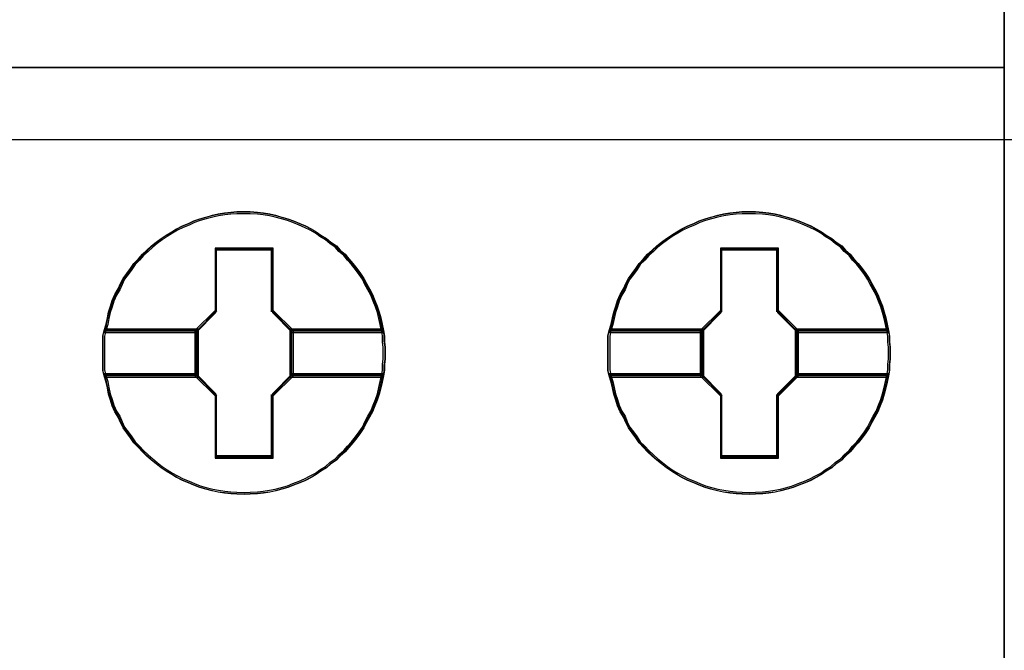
# Model space of a CAD drawing. Header units: millimetres. Extents: x -1290 to 1795, y -4192 to -1311.
# Tile 364 of 656: x 1438.02 to 1441.54, y -3691.23 to -3688.97. Entities that reach past the tile are written whole.
import ezdxf

# ---------------------------------------------------------------- set-up
doc = ezdxf.new("R2010")
doc.units = ezdxf.units.MM
doc.layers.add('45', color=7, linetype='Continuous')
doc.layers.add('Aparatura', color=7, linetype='Continuous', lineweight=13)

# ---------------------------------------------------------------- blocks, each defined once
blk = doc.blocks.new('*U211')
at = {"layer": '45', "color": 7}
for points in [[(405.515169, -233.593193), (423.516538, -233.593193), (423.516538, -233.593193), (423.516538, -316.554934), (423.516538, -316.554934), (405.515169, -316.554934), (405.515169, -316.554934), (405.515169, -233.593193), (405.515169, -233.593193)], [(405.520541, -233.598579), (423.511166, -233.598579), (423.511166, -316.549548), (405.520541, -316.549548), (405.520541, -233.598579)], [(405.515169, -297.55465), (423.516538, -297.55465), (405.515169, -297.55465)], [(412.432436, -302.671159), (412.432436, -302.777633), (412.420616, -302.878192), (412.420616, -302.978751), (412.402885, -303.07931), (412.379244, -303.191699), (412.355604, -303.298174), (412.326053, -303.410563), (412.290592, -303.517037), (412.24922, -303.617596), (412.207849, -303.72407), (412.154658, -303.818714), (412.101466, -303.919273), (412.054184, -304.013917), (411.995083, -304.102646), (411.930071, -304.191374), (411.859149, -304.280103), (411.782316, -304.362916), (411.717304, -304.439814), (411.628652, -304.516712), (411.56364, -304.59361), (411.463166, -304.658678), (411.386334, -304.72966), (411.285861, -304.788813), (411.203119, -304.847965), (411.108556, -304.901202), (411.008083, -304.954439), (410.907609, -304.995846), (410.795316, -305.037253), (410.694843, -305.078659), (410.58846, -305.108236), (410.476166, -305.137812), (410.369783, -305.161473), (410.25749, -305.179218), (410.151106, -305.191049), (410.021082, -305.196964), (409.914699, -305.202879), (409.778765, -305.196964), (409.672382, -305.191049), (409.560088, -305.179218), (409.447795, -305.161473), (409.341412, -305.137812), (409.223208, -305.108236), (409.116825, -305.078659), (409.010442, -305.037253), (408.915879, -304.995846), (408.809495, -304.954439), (408.703112, -304.901202), (408.614459, -304.847965), (408.513986, -304.788813), (408.425334, -304.72966), (408.336681, -304.658678), (408.253938, -304.59361), (408.171196, -304.516712), (408.088453, -304.439814), (408.017531, -304.362916), (407.934789, -304.280103), (407.875687, -304.191374), (407.810675, -304.102646), (407.745663, -304.013917), (407.698381, -303.919273), (407.65701, -303.818714), (407.597908, -303.72407), (407.550627, -303.617596), (407.521076, -303.517037), (407.485615, -303.410563), (407.461974, -303.298174), (407.438334, -303.191699), (407.402872, -303.07931), (407.379232, -302.978751), (407.379232, -302.878192), (407.379232, -302.777633), (407.379232, -302.671159), (407.379232, -302.5706), (407.379232, -302.470041), (407.379232, -302.369482), (407.402872, -302.268923), (407.438334, -302.156533), (407.461974, -302.044144), (407.485615, -301.937669), (407.521076, -301.831195), (407.550627, -301.730636), (407.597908, -301.624162), (407.65701, -301.523603), (407.698381, -301.428959), (407.745663, -301.334315), (407.810675, -301.245587), (407.875687, -301.156858), (407.934789, -301.06813), (408.017531, -300.985317), (408.088453, -300.902503), (408.171196, -300.83152), (408.253938, -300.754622), (408.336681, -300.68364), (408.425334, -300.618572), (408.513986, -300.55942), (408.614459, -300.500267), (408.703112, -300.44703), (408.809495, -300.393793), (408.915879, -300.352386), (409.010442, -300.305065), (409.116825, -300.269573), (409.223208, -300.239997), (409.341412, -300.210421), (409.447795, -300.18676), (409.560088, -300.169014), (409.672382, -300.157184), (409.778765, -300.145353), (409.914699, -300.145353), (410.021082, -300.145353), (410.151106, -300.157184), (410.25749, -300.169014), (410.369783, -300.18676), (410.476166, -300.210421), (410.58846, -300.239997), (410.694843, -300.269573), (410.795316, -300.305065), (410.907609, -300.352386), (411.008083, -300.393793), (411.108556, -300.44703), (411.203119, -300.500267), (411.285861, -300.55942), (411.386334, -300.618572), (411.463166, -300.68364), (411.56364, -300.754622), (411.628652, -300.83152), (411.717304, -300.902503), (411.782316, -300.985317), (411.859149, -301.06813), (411.930071, -301.156858), (411.995083, -301.245587), (412.054184, -301.334315), (412.101466, -301.428959), (412.154658, -301.523603), (412.207849, -301.624162), (412.24922, -301.730636), (412.290592, -301.831195), (412.326053, -301.937669), (412.355604, -302.044144), (412.379244, -302.156533), (412.402885, -302.268923), (412.420616, -302.369482), (412.420616, -302.470041), (412.432436, -302.5706), (412.432436, -302.671159)], [(409.914072, -300.145353), (409.778152, -300.145353), (409.67178, -300.157396), (409.559498, -300.169438), (409.447217, -300.187502), (409.340845, -300.211586), (409.222654, -300.241692), (409.116282, -300.271798), (409.00991, -300.307926), (408.915357, -300.356095), (408.808985, -300.398244), (408.702613, -300.452435), (408.613969, -300.506625), (408.513507, -300.566837), (408.424863, -300.627049), (408.33622, -300.693283), (408.253486, -300.765537), (408.170753, -300.843813), (408.088019, -300.916067), (408.017104, -301.000364), (407.93437, -301.084661), (407.875275, -301.174979), (407.81027, -301.265297), (407.745264, -301.355615), (407.697988, -301.451954), (407.656621, -301.548294), (407.597526, -301.650654), (407.550249, -301.759036), (407.520701, -301.861396), (407.485244, -301.969778), (407.461606, -302.07816), (407.437967, -302.192562), (407.40251, -302.306965), (409.051276, -302.306965), (409.40585, -301.945693), (409.40585, -300.813707), (410.416384, -300.813707), (410.416384, -301.945693), (410.770957, -302.306965), (412.401995, -302.306965), (412.378357, -302.192562), (412.354719, -302.07816), (412.325171, -301.969778), (412.289713, -301.861396), (412.248347, -301.759036), (412.20698, -301.650654), (412.153794, -301.548294), (412.100608, -301.451954), (412.053331, -301.355615), (411.994236, -301.265297), (411.929231, -301.174979), (411.858316, -301.084661), (411.781492, -301.000364), (411.716486, -300.916067), (411.627843, -300.843813), (411.562838, -300.765537), (411.462376, -300.693283), (411.385551, -300.627049), (411.285089, -300.566837), (411.202355, -300.506625), (411.107802, -300.452435), (411.00734, -300.398244), (410.906877, -300.356095), (410.794596, -300.307926), (410.694133, -300.271798), (410.587761, -300.241692), (410.47548, -300.211586), (410.369108, -300.187502), (410.256826, -300.169438), (410.150454, -300.157396), (410.020444, -300.145353), (409.914072, -300.145353)], [(407.40251, -302.306965), (409.051276, -302.306965), (409.40585, -301.945693), (409.40585, -300.813707), (410.416384, -300.813707), (410.416384, -301.945693), (410.770957, -302.306965), (412.401995, -302.306965), (412.378357, -302.192562), (412.354719, -302.07816), (412.325171, -301.969778), (412.289713, -301.861396), (412.248347, -301.759036), (412.20698, -301.650654), (412.153794, -301.548294), (412.100608, -301.451954), (412.053331, -301.355615), (411.994236, -301.265297), (411.929231, -301.174979), (411.858316, -301.084661), (411.781492, -301.000364), (411.716486, -300.916067), (411.627843, -300.843813), (411.562838, -300.765537), (411.462376, -300.693283), (411.385551, -300.627049), (411.285089, -300.566837), (411.202355, -300.506625), (411.107802, -300.452435), (411.00734, -300.398244), (410.906877, -300.356095), (410.794596, -300.307926), (410.694133, -300.271798), (410.587761, -300.241692), (410.47548, -300.211586), (410.369108, -300.187502), (410.256826, -300.169438), (410.150454, -300.157396), (410.020444, -300.145353), (409.914072, -300.145353), (409.778152, -300.145353), (409.67178, -300.157396), (409.559498, -300.169438), (409.447217, -300.187502), (409.340845, -300.211586), (409.222654, -300.241692), (409.116282, -300.271798), (409.00991, -300.307926), (408.915357, -300.356095), (408.808985, -300.398244), (408.702613, -300.452435), (408.613969, -300.506625), (408.513507, -300.566837), (408.424863, -300.627049), (408.33622, -300.693283), (408.253486, -300.765537), (408.170753, -300.843813), (408.088019, -300.916067), (408.017104, -301.000364), (407.93437, -301.084661), (407.875275, -301.174979), (407.81027, -301.265297), (407.745264, -301.355615), (407.697988, -301.451954), (407.656621, -301.548294), (407.597526, -301.650654), (407.550249, -301.759036), (407.520701, -301.861396), (407.485244, -301.969778), (407.461606, -302.07816), (407.437967, -302.192562), (407.40251, -302.306965)], [(421.476991, -302.671159), (421.476991, -302.777633), (421.465171, -302.878192), (421.465171, -302.978751), (421.44744, -303.07931), (421.4238, -303.191699), (421.400159, -303.298174), (421.370608, -303.410563), (421.335147, -303.517037), (421.293776, -303.617596), (421.252404, -303.72407), (421.199213, -303.818714), (421.146021, -303.919273), (421.09874, -304.013917), (421.039638, -304.102646), (420.974626, -304.191374), (420.903704, -304.280103), (420.826871, -304.362916), (420.761859, -304.439814), (420.673207, -304.516712), (420.608195, -304.59361), (420.507722, -304.658678), (420.430889, -304.72966), (420.330416, -304.788813), (420.247674, -304.847965), (420.153111, -304.901202), (420.052638, -304.954439), (419.952165, -304.995846), (419.839871, -305.037253), (419.739398, -305.078659), (419.633015, -305.108236), (419.520722, -305.137812), (419.414338, -305.161473), (419.302045, -305.179218), (419.195662, -305.191049), (419.065638, -305.196964), (418.959254, -305.202879), (418.82332, -305.196964), (418.716937, -305.191049), (418.604644, -305.179218), (418.49235, -305.161473), (418.385967, -305.137812), (418.267763, -305.108236), (418.16138, -305.078659), (418.054997, -305.037253), (417.960434, -304.995846), (417.854051, -304.954439), (417.747667, -304.901202), (417.659015, -304.847965), (417.558542, -304.788813), (417.469889, -304.72966), (417.381236, -304.658678), (417.298494, -304.59361), (417.215751, -304.516712), (417.133009, -304.439814), (417.062086, -304.362916), (416.979344, -304.280103), (416.920242, -304.191374), (416.85523, -304.102646), (416.790218, -304.013917), (416.742937, -303.919273), (416.701565, -303.818714), (416.642464, -303.72407), (416.595182, -303.617596), (416.565631, -303.517037), (416.53017, -303.410563), (416.50653, -303.298174), (416.482889, -303.191699), (416.447428, -303.07931), (416.423787, -302.978751), (416.423787, -302.878192), (416.423787, -302.777633), (416.423787, -302.671159), (416.423787, -302.5706), (416.423787, -302.470041), (416.423787, -302.369482), (416.447428, -302.268923), (416.482889, -302.156533), (416.50653, -302.044144), (416.53017, -301.937669), (416.565631, -301.831195), (416.595182, -301.730636), (416.642464, -301.624162), (416.701565, -301.523603), (416.742937, -301.428959), (416.790218, -301.334315), (416.85523, -301.245587), (416.920242, -301.156858), (416.979344, -301.06813), (417.062086, -300.985317), (417.133009, -300.902503), (417.215751, -300.83152), (417.298494, -300.754622), (417.381236, -300.68364), (417.469889, -300.618572), (417.558542, -300.55942), (417.659015, -300.500267), (417.747667, -300.44703), (417.854051, -300.393793), (417.960434, -300.352386), (418.054997, -300.305065), (418.16138, -300.269573), (418.267763, -300.239997), (418.385967, -300.210421), (418.49235, -300.18676), (418.604644, -300.169014), (418.716937, -300.157184), (418.82332, -300.145353), (418.959254, -300.145353), (419.065638, -300.145353), (419.195662, -300.157184), (419.302045, -300.169014), (419.414338, -300.18676), (419.520722, -300.210421), (419.633015, -300.239997), (419.739398, -300.269573), (419.839871, -300.305065), (419.952165, -300.352386), (420.052638, -300.393793), (420.153111, -300.44703), (420.247674, -300.500267), (420.330416, -300.55942), (420.430889, -300.618572), (420.507722, -300.68364), (420.608195, -300.754622), (420.673207, -300.83152), (420.761859, -300.902503), (420.826871, -300.985317), (420.903704, -301.06813), (420.974626, -301.156858), (421.039638, -301.245587), (421.09874, -301.334315), (421.146021, -301.428959), (421.199213, -301.523603), (421.252404, -301.624162), (421.293776, -301.730636), (421.335147, -301.831195), (421.370608, -301.937669), (421.400159, -302.044144), (421.4238, -302.156533), (421.44744, -302.268923), (421.465171, -302.369482), (421.465171, -302.470041), (421.476991, -302.5706), (421.476991, -302.671159)], [(418.958627, -300.145353), (418.822707, -300.145353), (418.716335, -300.157396), (418.604054, -300.169438), (418.491772, -300.187502), (418.3854, -300.211586), (418.267209, -300.241692), (418.160837, -300.271798), (418.054465, -300.307926), (417.959912, -300.356095), (417.85354, -300.398244), (417.747168, -300.452435), (417.658525, -300.506625), (417.558062, -300.566837), (417.469419, -300.627049), (417.380775, -300.693283), (417.298042, -300.765537), (417.215308, -300.843813), (417.132574, -300.916067), (417.061659, -301.000364), (416.978926, -301.084661), (416.91983, -301.174979), (416.854825, -301.265297), (416.78982, -301.355615), (416.742543, -301.451954), (416.701176, -301.548294), (416.642081, -301.650654), (416.594804, -301.759036), (416.565257, -301.861396), (416.529799, -301.969778), (416.506161, -302.07816), (416.482523, -302.192562), (416.447065, -302.306965), (418.095832, -302.306965), (418.450405, -301.945693), (418.450405, -300.813707), (419.460939, -300.813707), (419.460939, -301.945693), (419.815513, -302.306965), (421.44655, -302.306965), (421.422912, -302.192562), (421.399274, -302.07816), (421.369726, -301.969778), (421.334269, -301.861396), (421.292902, -301.759036), (421.251535, -301.650654), (421.198349, -301.548294), (421.145163, -301.451954), (421.097886, -301.355615), (421.038791, -301.265297), (420.973786, -301.174979), (420.902871, -301.084661), (420.826047, -301.000364), (420.761042, -300.916067), (420.672398, -300.843813), (420.607393, -300.765537), (420.506931, -300.693283), (420.430107, -300.627049), (420.329644, -300.566837), (420.24691, -300.506625), (420.152357, -300.452435), (420.051895, -300.398244), (419.951432, -300.356095), (419.839151, -300.307926), (419.738688, -300.271798), (419.632316, -300.241692), (419.520035, -300.211586), (419.413663, -300.187502), (419.301381, -300.169438), (419.195009, -300.157396), (419.064999, -300.145353), (418.958627, -300.145353)], [(416.447065, -302.306965), (418.095832, -302.306965), (418.450405, -301.945693), (418.450405, -300.813707), (419.460939, -300.813707), (419.460939, -301.945693), (419.815513, -302.306965), (421.44655, -302.306965), (421.422912, -302.192562), (421.399274, -302.07816), (421.369726, -301.969778), (421.334269, -301.861396), (421.292902, -301.759036), (421.251535, -301.650654), (421.198349, -301.548294), (421.145163, -301.451954), (421.097886, -301.355615), (421.038791, -301.265297), (420.973786, -301.174979), (420.902871, -301.084661), (420.826047, -301.000364), (420.761042, -300.916067), (420.672398, -300.843813), (420.607393, -300.765537), (420.506931, -300.693283), (420.430107, -300.627049), (420.329644, -300.566837), (420.24691, -300.506625), (420.152357, -300.452435), (420.051895, -300.398244), (419.951432, -300.356095), (419.839151, -300.307926), (419.738688, -300.271798), (419.632316, -300.241692), (419.520035, -300.211586), (419.413663, -300.187502), (419.301381, -300.169438), (419.195009, -300.157396), (419.064999, -300.145353), (418.958627, -300.145353), (418.822707, -300.145353), (418.716335, -300.157396), (418.604054, -300.169438), (418.491772, -300.187502), (418.3854, -300.211586), (418.267209, -300.241692), (418.160837, -300.271798), (418.054465, -300.307926), (417.959912, -300.356095), (417.85354, -300.398244), (417.747168, -300.452435), (417.658525, -300.506625), (417.558062, -300.566837), (417.469419, -300.627049), (417.380775, -300.693283), (417.298042, -300.765537), (417.215308, -300.843813), (417.132574, -300.916067), (417.061659, -301.000364), (416.978926, -301.084661), (416.91983, -301.174979), (416.854825, -301.265297), (416.78982, -301.355615), (416.742543, -301.451954), (416.701176, -301.548294), (416.642081, -301.650654), (416.594804, -301.759036), (416.565257, -301.861396), (416.529799, -301.969778), (416.506161, -302.07816), (416.482523, -302.192562), (416.447065, -302.306965)], [(409.913928, -300.175874), (409.779663, -300.175874), (409.674587, -300.187567), (409.563672, -300.199259), (409.452758, -300.216797), (409.347681, -300.240182), (409.23093, -300.269413), (409.125853, -300.298644), (409.020776, -300.333721), (408.927375, -300.38049), (408.822298, -300.421413), (408.717221, -300.474029), (408.629658, -300.526644), (408.530418, -300.585106), (408.442855, -300.643568), (408.355291, -300.707876), (408.273564, -300.77803), (408.191838, -300.85403), (408.110112, -300.924184), (408.040061, -301.00603), (407.958334, -301.087877), (407.899959, -301.175569), (407.835745, -301.263262), (407.771531, -301.350954), (407.724831, -301.444493), (407.683968, -301.538032), (407.625592, -301.637416), (407.578891, -301.742647), (407.549703, -301.842032), (407.514677, -301.947263), (407.491327, -302.052494), (407.467977, -302.163572), (407.432951, -302.274649), (409.061639, -302.274649), (409.411895, -301.923879), (409.411895, -300.824799), (410.410123, -300.824799), (410.410123, -301.923879), (410.760379, -302.274649), (412.371554, -302.274649), (412.348204, -302.163572), (412.324853, -302.052494), (412.295665, -301.947263), (412.26064, -301.842032), (412.219777, -301.742647), (412.178914, -301.637416), (412.126375, -301.538032), (412.073837, -301.444493), (412.027136, -301.350954), (411.96876, -301.263262), (411.904547, -301.175569), (411.834496, -301.087877), (411.758607, -301.00603), (411.694393, -300.924184), (411.60683, -300.85403), (411.542616, -300.77803), (411.443377, -300.707876), (411.367488, -300.643568), (411.268249, -300.585106), (411.186523, -300.526644), (411.093121, -300.474029), (410.993882, -300.421413), (410.894643, -300.38049), (410.783729, -300.333721), (410.68449, -300.298644), (410.579413, -300.269413), (410.468499, -300.240182), (410.363422, -300.216797), (410.252508, -300.199259), (410.147431, -300.187567), (410.019004, -300.175874), (409.913928, -300.175874)], [(407.432951, -302.274649), (409.061639, -302.274649), (409.411895, -301.923879), (409.411895, -300.824799), (410.410123, -300.824799), (410.410123, -301.923879), (410.760379, -302.274649), (412.371554, -302.274649), (412.348204, -302.163572), (412.324853, -302.052494), (412.295665, -301.947263), (412.26064, -301.842032), (412.219777, -301.742647), (412.178914, -301.637416), (412.126375, -301.538032), (412.073837, -301.444493), (412.027136, -301.350954), (411.96876, -301.263262), (411.904547, -301.175569), (411.834496, -301.087877), (411.758607, -301.00603), (411.694393, -300.924184), (411.60683, -300.85403), (411.542616, -300.77803), (411.443377, -300.707876), (411.367488, -300.643568), (411.268249, -300.585106), (411.186523, -300.526644), (411.093121, -300.474029), (410.993882, -300.421413), (410.894643, -300.38049), (410.783729, -300.333721), (410.68449, -300.298644), (410.579413, -300.269413), (410.468499, -300.240182), (410.363422, -300.216797), (410.252508, -300.199259), (410.147431, -300.187567), (410.019004, -300.175874), (409.913928, -300.175874), (409.779663, -300.175874), (409.674587, -300.187567), (409.563672, -300.199259), (409.452758, -300.216797), (409.347681, -300.240182), (409.23093, -300.269413), (409.125853, -300.298644), (409.020776, -300.333721), (408.927375, -300.38049), (408.822298, -300.421413), (408.717221, -300.474029), (408.629658, -300.526644), (408.530418, -300.585106), (408.442855, -300.643568), (408.355291, -300.707876), (408.273564, -300.77803), (408.191838, -300.85403), (408.110112, -300.924184), (408.040061, -301.00603), (407.958334, -301.087877), (407.899959, -301.175569), (407.835745, -301.263262), (407.771531, -301.350954), (407.724831, -301.444493), (407.683968, -301.538032), (407.625592, -301.637416), (407.578891, -301.742647), (407.549703, -301.842032), (407.514677, -301.947263), (407.491327, -302.052494), (407.467977, -302.163572), (407.432951, -302.274649)], [(418.958483, -300.175874), (418.824218, -300.175874), (418.719142, -300.187567), (418.608228, -300.199259), (418.497313, -300.216797), (418.392237, -300.240182), (418.275485, -300.269413), (418.170408, -300.298644), (418.065331, -300.333721), (417.97193, -300.38049), (417.866853, -300.421413), (417.761777, -300.474029), (417.674213, -300.526644), (417.574974, -300.585106), (417.48741, -300.643568), (417.399846, -300.707876), (417.31812, -300.77803), (417.236393, -300.85403), (417.154667, -300.924184), (417.084616, -301.00603), (417.00289, -301.087877), (416.944514, -301.175569), (416.8803, -301.263262), (416.816087, -301.350954), (416.769386, -301.444493), (416.728523, -301.538032), (416.670147, -301.637416), (416.623446, -301.742647), (416.594258, -301.842032), (416.559233, -301.947263), (416.535882, -302.052494), (416.512532, -302.163572), (416.477506, -302.274649), (418.106195, -302.274649), (418.45645, -301.923879), (418.45645, -300.824799), (419.454678, -300.824799), (419.454678, -301.923879), (419.804934, -302.274649), (421.416109, -302.274649), (421.392759, -302.163572), (421.369409, -302.052494), (421.340221, -301.947263), (421.305195, -301.842032), (421.264332, -301.742647), (421.223469, -301.637416), (421.17093, -301.538032), (421.118392, -301.444493), (421.071691, -301.350954), (421.013315, -301.263262), (420.949102, -301.175569), (420.879051, -301.087877), (420.803162, -301.00603), (420.738949, -300.924184), (420.651385, -300.85403), (420.587171, -300.77803), (420.487932, -300.707876), (420.412043, -300.643568), (420.312804, -300.585106), (420.231078, -300.526644), (420.137677, -300.474029), (420.038438, -300.421413), (419.939199, -300.38049), (419.828284, -300.333721), (419.729045, -300.298644), (419.623969, -300.269413), (419.513054, -300.240182), (419.407978, -300.216797), (419.297063, -300.199259), (419.191987, -300.187567), (419.06356, -300.175874), (418.958483, -300.175874)], [(416.477506, -302.274649), (418.106195, -302.274649), (418.45645, -301.923879), (418.45645, -300.824799), (419.454678, -300.824799), (419.454678, -301.923879), (419.804934, -302.274649), (421.416109, -302.274649), (421.392759, -302.163572), (421.369409, -302.052494), (421.340221, -301.947263), (421.305195, -301.842032), (421.264332, -301.742647), (421.223469, -301.637416), (421.17093, -301.538032), (421.118392, -301.444493), (421.071691, -301.350954), (421.013315, -301.263262), (420.949102, -301.175569), (420.879051, -301.087877), (420.803162, -301.00603), (420.738949, -300.924184), (420.651385, -300.85403), (420.587171, -300.77803), (420.487932, -300.707876), (420.412043, -300.643568), (420.312804, -300.585106), (420.231078, -300.526644), (420.137677, -300.474029), (420.038438, -300.421413), (419.939199, -300.38049), (419.828284, -300.333721), (419.729045, -300.298644), (419.623969, -300.269413), (419.513054, -300.240182), (419.407978, -300.216797), (419.297063, -300.199259), (419.191987, -300.187567), (419.06356, -300.175874), (418.958483, -300.175874), (418.824218, -300.175874), (418.719142, -300.187567), (418.608228, -300.199259), (418.497313, -300.216797), (418.392237, -300.240182), (418.275485, -300.269413), (418.170408, -300.298644), (418.065331, -300.333721), (417.97193, -300.38049), (417.866853, -300.421413), (417.761777, -300.474029), (417.674213, -300.526644), (417.574974, -300.585106), (417.48741, -300.643568), (417.399846, -300.707876), (417.31812, -300.77803), (417.236393, -300.85403), (417.154667, -300.924184), (417.084616, -301.00603), (417.00289, -301.087877), (416.944514, -301.175569), (416.8803, -301.263262), (416.816087, -301.350954), (416.769386, -301.444493), (416.728523, -301.538032), (416.670147, -301.637416), (416.623446, -301.742647), (416.594258, -301.842032), (416.559233, -301.947263), (416.535882, -302.052494), (416.512532, -302.163572), (416.477506, -302.274649)], [(410.428906, -300.793478), (409.393506, -300.793478), (409.393506, -301.910571), (409.030208, -302.26709), (409.030208, -303.081142), (409.393506, -303.437661), (409.393506, -304.554755), (410.428906, -304.554755), (410.428906, -303.437661), (410.792204, -303.081142), (410.792204, -302.26709), (410.428906, -301.910571), (410.428906, -300.793478)], [(410.411387, -300.825794), (409.412815, -300.825794), (409.412815, -301.924225), (409.062439, -302.274788), (409.062439, -303.07524), (409.412815, -303.425803), (409.412815, -304.524234), (410.411387, -304.524234), (410.411387, -303.425803), (410.761763, -303.07524), (410.761763, -302.274788), (410.411387, -301.924225), (410.411387, -300.825794)], [(409.404453, -300.816817), (410.419749, -300.816817), (409.404453, -300.816817)], [(409.404453, -301.931735), (409.404453, -300.816817), (409.404453, -301.931735)], [(410.401843, -301.931735), (410.401843, -300.816817), (410.401843, -301.931735)], [(419.473461, -300.793478), (418.438061, -300.793478), (418.438061, -301.910571), (418.074763, -302.26709), (418.074763, -303.081142), (418.438061, -303.437661), (418.438061, -304.554755), (419.473461, -304.554755), (419.473461, -303.437661), (419.836759, -303.081142), (419.836759, -302.26709), (419.473461, -301.910571), (419.473461, -300.793478)], [(418.449008, -300.816817), (419.464305, -300.816817), (418.449008, -300.816817)], [(418.449008, -301.931735), (418.449008, -300.816817), (418.449008, -301.931735)], [(419.446398, -301.931735), (419.446398, -300.816817), (419.446398, -301.931735)], [(409.053486, -302.283626), (409.420569, -301.915577), (409.053486, -302.283626)], [(410.768925, -302.283626), (410.401843, -301.915577), (410.768925, -302.283626)], [(418.098041, -302.283626), (418.465124, -301.915577), (418.098041, -302.283626)], [(419.813481, -302.283626), (419.446398, -301.915577), (419.813481, -302.283626)], [(409.094671, -302.242332), (407.403478, -302.242332), (407.379232, -302.34949), (407.379232, -302.456648), (407.379232, -302.563806), (407.379232, -302.670965), (407.379232, -302.784426), (407.379232, -302.891584), (407.379232, -302.998742), (407.403478, -303.1059), (409.094671, -303.1059), (409.094671, -302.242332)], [(409.094671, -303.1059), (409.094671, -302.242332), (407.403478, -302.242332), (407.379232, -302.34949), (407.379232, -302.456648), (407.379232, -302.563806), (407.379232, -302.670965), (407.379232, -302.784426), (407.379232, -302.891584), (407.379232, -302.998742), (407.403478, -303.1059), (409.094671, -303.1059)], [(407.425789, -302.265672), (409.071393, -302.265672), (407.425789, -302.265672)], [(409.053486, -302.265672), (409.053486, -303.08256), (409.053486, -302.265672)], [(412.402135, -302.242332), (410.729531, -302.242332), (410.729531, -303.1059), (412.402135, -303.1059), (412.420316, -302.998742), (412.420316, -302.891584), (412.432436, -302.784426), (412.432436, -302.670965), (412.432436, -302.563806), (412.420316, -302.456648), (412.420316, -302.34949), (412.402135, -302.242332)], [(410.729531, -302.242332), (410.729531, -303.1059), (412.402135, -303.1059), (412.420316, -302.998742), (412.420316, -302.891584), (412.432436, -302.784426), (412.432436, -302.670965), (412.432436, -302.563806), (412.420316, -302.456648), (412.420316, -302.34949), (412.402135, -302.242332), (410.729531, -302.242332)], [(410.75281, -302.265672), (412.378717, -302.265672), (410.75281, -302.265672)], [(410.75281, -302.265672), (410.75281, -303.08256), (410.75281, -302.265672)], [(418.139226, -302.242332), (416.448033, -302.242332), (416.423787, -302.34949), (416.423787, -302.456648), (416.423787, -302.563806), (416.423787, -302.670965), (416.423787, -302.784426), (416.423787, -302.891584), (416.423787, -302.998742), (416.448033, -303.1059), (418.139226, -303.1059), (418.139226, -302.242332)], [(418.139226, -303.1059), (418.139226, -302.242332), (416.448033, -302.242332), (416.423787, -302.34949), (416.423787, -302.456648), (416.423787, -302.563806), (416.423787, -302.670965), (416.423787, -302.784426), (416.423787, -302.891584), (416.423787, -302.998742), (416.448033, -303.1059), (418.139226, -303.1059)], [(416.470344, -302.265672), (418.115948, -302.265672), (416.470344, -302.265672)], [(418.098041, -302.265672), (418.098041, -303.08256), (418.098041, -302.265672)], [(421.446691, -302.242332), (419.774087, -302.242332), (419.774087, -303.1059), (421.446691, -303.1059), (421.464871, -302.998742), (421.464871, -302.891584), (421.476991, -302.784426), (421.476991, -302.670965), (421.476991, -302.563806), (421.464871, -302.456648), (421.464871, -302.34949), (421.446691, -302.242332)], [(419.774087, -302.242332), (419.774087, -303.1059), (421.446691, -303.1059), (421.464871, -302.998742), (421.464871, -302.891584), (421.476991, -302.784426), (421.476991, -302.670965), (421.476991, -302.563806), (421.464871, -302.456648), (421.464871, -302.34949), (421.446691, -302.242332), (419.774087, -302.242332)], [(419.797365, -302.265672), (421.423272, -302.265672), (419.797365, -302.265672)], [(419.797365, -302.265672), (419.797365, -303.08256), (419.797365, -302.265672)], [(409.06423, -302.272854), (407.433059, -302.272854), (407.409673, -302.372437), (407.409673, -302.47202), (407.409673, -302.571604), (407.409673, -302.671187), (407.409673, -302.776629), (407.409673, -302.876212), (407.409673, -302.975795), (407.433059, -303.075379), (409.06423, -303.075379), (409.06423, -302.272854)], [(409.06423, -303.075379), (409.06423, -302.272854), (407.433059, -302.272854), (407.409673, -302.372437), (407.409673, -302.47202), (407.409673, -302.571604), (407.409673, -302.671187), (407.409673, -302.776629), (407.409673, -302.876212), (407.409673, -302.975795), (407.433059, -303.075379), (409.06423, -303.075379)], [(412.372778, -302.272854), (410.759972, -302.272854), (410.759972, -303.075379), (412.372778, -303.075379), (412.390308, -302.975795), (412.390308, -302.876212), (412.401995, -302.776629), (412.401995, -302.671187), (412.401995, -302.571604), (412.390308, -302.47202), (412.390308, -302.372437), (412.372778, -302.272854)], [(410.759972, -302.272854), (410.759972, -303.075379), (412.372778, -303.075379), (412.390308, -302.975795), (412.390308, -302.876212), (412.401995, -302.776629), (412.401995, -302.671187), (412.401995, -302.571604), (412.390308, -302.47202), (412.390308, -302.372437), (412.372778, -302.272854), (410.759972, -302.272854)], [(418.108785, -302.272854), (416.477614, -302.272854), (416.454228, -302.372437), (416.454228, -302.47202), (416.454228, -302.571604), (416.454228, -302.671187), (416.454228, -302.776629), (416.454228, -302.876212), (416.454228, -302.975795), (416.477614, -303.075379), (418.108785, -303.075379), (418.108785, -302.272854)], [(418.108785, -303.075379), (418.108785, -302.272854), (416.477614, -302.272854), (416.454228, -302.372437), (416.454228, -302.47202), (416.454228, -302.571604), (416.454228, -302.671187), (416.454228, -302.776629), (416.454228, -302.876212), (416.454228, -302.975795), (416.477614, -303.075379), (418.108785, -303.075379)], [(421.415574, -302.272854), (419.804528, -302.272854), (419.804528, -303.075379), (421.415574, -303.075379), (421.433085, -302.975795), (421.433085, -302.876212), (421.44476, -302.776629), (421.44476, -302.671187), (421.44476, -302.571604), (421.433085, -302.47202), (421.433085, -302.372437), (421.415574, -302.272854)], [(419.804528, -302.272854), (419.804528, -303.075379), (421.415574, -303.075379), (421.433085, -302.975795), (421.433085, -302.876212), (421.44476, -302.776629), (421.44476, -302.671187), (421.44476, -302.571604), (421.433085, -302.47202), (421.433085, -302.372437), (421.415574, -302.272854), (419.804528, -302.272854)], [(412.401995, -303.043062), (410.770957, -303.043062), (410.416384, -303.404035), (410.416384, -304.535081), (409.40585, -304.535081), (409.40585, -303.404035), (409.051276, -303.043062), (407.40251, -303.043062), (407.437967, -303.15737), (407.461606, -303.265662), (407.485244, -303.37997), (407.520701, -303.488261), (407.550249, -303.590537), (407.597526, -303.698829), (407.656621, -303.795088), (407.697988, -303.897363), (407.745264, -303.993623), (407.81027, -304.083866), (407.875275, -304.174109), (407.93437, -304.264352), (408.017104, -304.348578), (408.088019, -304.426789), (408.170753, -304.505), (408.253486, -304.58321), (408.33622, -304.649389), (408.424863, -304.721583), (408.513507, -304.781745), (408.613969, -304.841907), (408.702613, -304.896053), (408.808985, -304.950199), (408.915357, -304.992312), (409.00991, -305.034426), (409.116282, -305.076539), (409.222654, -305.10662), (409.340845, -305.136701), (409.447217, -305.160766), (409.559498, -305.178814), (409.67178, -305.190847), (409.778152, -305.196863), (409.914072, -305.202879), (410.020444, -305.196863), (410.150454, -305.190847), (410.256826, -305.178814), (410.369108, -305.160766), (410.47548, -305.136701), (410.587761, -305.10662), (410.694133, -305.076539), (410.794596, -305.034426), (410.906877, -304.992312), (411.00734, -304.950199), (411.107802, -304.896053), (411.202355, -304.841907), (411.285089, -304.781745), (411.385551, -304.721583), (411.462376, -304.649389), (411.562838, -304.58321), (411.627843, -304.505), (411.716486, -304.426789), (411.781492, -304.348578), (411.858316, -304.264352), (411.929231, -304.174109), (411.994236, -304.083866), (412.053331, -303.993623), (412.100608, -303.897363), (412.153794, -303.795088), (412.20698, -303.698829), (412.248347, -303.590537), (412.289713, -303.488261), (412.325171, -303.37997), (412.354719, -303.265662), (412.378357, -303.15737), (412.401995, -303.043062)], [(409.40585, -304.535081), (409.40585, -303.404035), (409.051276, -303.043062), (407.40251, -303.043062), (407.437967, -303.15737), (407.461606, -303.265662), (407.485244, -303.37997), (407.520701, -303.488261), (407.550249, -303.590537), (407.597526, -303.698829), (407.656621, -303.795088), (407.697988, -303.897363), (407.745264, -303.993623), (407.81027, -304.083866), (407.875275, -304.174109), (407.93437, -304.264352), (408.017104, -304.348578), (408.088019, -304.426789), (408.170753, -304.505), (408.253486, -304.58321), (408.33622, -304.649389), (408.424863, -304.721583), (408.513507, -304.781745), (408.613969, -304.841907), (408.702613, -304.896053), (408.808985, -304.950199), (408.915357, -304.992312), (409.00991, -305.034426), (409.116282, -305.076539), (409.222654, -305.10662), (409.340845, -305.136701), (409.447217, -305.160766), (409.559498, -305.178814), (409.67178, -305.190847), (409.778152, -305.196863), (409.914072, -305.202879), (410.020444, -305.196863), (410.150454, -305.190847), (410.256826, -305.178814), (410.369108, -305.160766), (410.47548, -305.136701), (410.587761, -305.10662), (410.694133, -305.076539), (410.794596, -305.034426), (410.906877, -304.992312), (411.00734, -304.950199), (411.107802, -304.896053), (411.202355, -304.841907), (411.285089, -304.781745), (411.385551, -304.721583), (411.462376, -304.649389), (411.562838, -304.58321), (411.627843, -304.505), (411.716486, -304.426789), (411.781492, -304.348578), (411.858316, -304.264352), (411.929231, -304.174109), (411.994236, -304.083866), (412.053331, -303.993623), (412.100608, -303.897363), (412.153794, -303.795088), (412.20698, -303.698829), (412.248347, -303.590537), (412.289713, -303.488261), (412.325171, -303.37997), (412.354719, -303.265662), (412.378357, -303.15737), (412.401995, -303.043062), (410.770957, -303.043062), (410.416384, -303.404035), (410.416384, -304.535081), (409.40585, -304.535081)], [(407.425789, -303.066402), (409.071393, -303.066402), (407.425789, -303.066402)], [(412.371554, -303.073584), (410.760379, -303.073584), (410.410123, -303.424354), (410.410123, -304.523433), (409.411895, -304.523433), (409.411895, -303.424354), (409.061639, -303.073584), (407.432951, -303.073584), (407.467977, -303.184661), (407.491327, -303.289892), (407.514677, -303.400969), (407.549703, -303.5062), (407.578891, -303.605585), (407.625592, -303.710816), (407.683968, -303.804355), (407.724831, -303.90374), (407.771531, -303.997278), (407.835745, -304.084971), (407.899959, -304.172663), (407.958334, -304.260356), (408.040061, -304.342202), (408.110112, -304.418202), (408.191838, -304.494203), (408.273564, -304.570203), (408.355291, -304.634511), (408.442855, -304.704665), (408.530418, -304.763126), (408.629658, -304.821588), (408.717221, -304.874204), (408.822298, -304.926819), (408.927375, -304.967742), (409.020776, -305.008665), (409.125853, -305.049589), (409.23093, -305.078819), (409.347681, -305.10805), (409.452758, -305.131435), (409.563672, -305.148974), (409.674587, -305.160666), (409.779663, -305.166512), (409.913928, -305.172358), (410.019004, -305.166512), (410.147431, -305.160666), (410.252508, -305.148974), (410.363422, -305.131435), (410.468499, -305.10805), (410.579413, -305.078819), (410.68449, -305.049589), (410.783729, -305.008665), (410.894643, -304.967742), (410.993882, -304.926819), (411.093121, -304.874204), (411.186523, -304.821588), (411.268249, -304.763126), (411.367488, -304.704665), (411.443377, -304.634511), (411.542616, -304.570203), (411.60683, -304.494203), (411.694393, -304.418202), (411.758607, -304.342202), (411.834496, -304.260356), (411.904547, -304.172663), (411.96876, -304.084971), (412.027136, -303.997278), (412.073837, -303.90374), (412.126375, -303.804355), (412.178914, -303.710816), (412.219777, -303.605585), (412.26064, -303.5062), (412.295665, -303.400969), (412.324853, -303.289892), (412.348204, -303.184661), (412.371554, -303.073584)], [(409.411895, -304.523433), (409.411895, -303.424354), (409.061639, -303.073584), (407.432951, -303.073584), (407.467977, -303.184661), (407.491327, -303.289892), (407.514677, -303.400969), (407.549703, -303.5062), (407.578891, -303.605585), (407.625592, -303.710816), (407.683968, -303.804355), (407.724831, -303.90374), (407.771531, -303.997278), (407.835745, -304.084971), (407.899959, -304.172663), (407.958334, -304.260356), (408.040061, -304.342202), (408.110112, -304.418202), (408.191838, -304.494203), (408.273564, -304.570203), (408.355291, -304.634511), (408.442855, -304.704665), (408.530418, -304.763126), (408.629658, -304.821588), (408.717221, -304.874204), (408.822298, -304.926819), (408.927375, -304.967742), (409.020776, -305.008665), (409.125853, -305.049589), (409.23093, -305.078819), (409.347681, -305.10805), (409.452758, -305.131435), (409.563672, -305.148974), (409.674587, -305.160666), (409.779663, -305.166512), (409.913928, -305.172358), (410.019004, -305.166512), (410.147431, -305.160666), (410.252508, -305.148974), (410.363422, -305.131435), (410.468499, -305.10805), (410.579413, -305.078819), (410.68449, -305.049589), (410.783729, -305.008665), (410.894643, -304.967742), (410.993882, -304.926819), (411.093121, -304.874204), (411.186523, -304.821588), (411.268249, -304.763126), (411.367488, -304.704665), (411.443377, -304.634511), (411.542616, -304.570203), (411.60683, -304.494203), (411.694393, -304.418202), (411.758607, -304.342202), (411.834496, -304.260356), (411.904547, -304.172663), (411.96876, -304.084971), (412.027136, -303.997278), (412.073837, -303.90374), (412.126375, -303.804355), (412.178914, -303.710816), (412.219777, -303.605585), (412.26064, -303.5062), (412.295665, -303.400969), (412.324853, -303.289892), (412.348204, -303.184661), (412.371554, -303.073584), (410.760379, -303.073584), (410.410123, -303.424354), (410.410123, -304.523433), (409.411895, -304.523433)], [(409.053486, -303.066402), (409.420569, -303.432655), (409.053486, -303.066402)], [(410.768925, -303.066402), (410.401843, -303.432655), (410.768925, -303.066402)], [(410.75281, -303.066402), (412.378717, -303.066402), (410.75281, -303.066402)], [(421.44655, -303.043062), (419.815513, -303.043062), (419.460939, -303.404035), (419.460939, -304.535081), (418.450405, -304.535081), (418.450405, -303.404035), (418.095832, -303.043062), (416.447065, -303.043062), (416.482523, -303.15737), (416.506161, -303.265662), (416.529799, -303.37997), (416.565257, -303.488261), (416.594804, -303.590537), (416.642081, -303.698829), (416.701176, -303.795088), (416.742543, -303.897363), (416.78982, -303.993623), (416.854825, -304.083866), (416.91983, -304.174109), (416.978926, -304.264352), (417.061659, -304.348578), (417.132574, -304.426789), (417.215308, -304.505), (417.298042, -304.58321), (417.380775, -304.649389), (417.469419, -304.721583), (417.558062, -304.781745), (417.658525, -304.841907), (417.747168, -304.896053), (417.85354, -304.950199), (417.959912, -304.992312), (418.054465, -305.034426), (418.160837, -305.076539), (418.267209, -305.10662), (418.3854, -305.136701), (418.491772, -305.160766), (418.604054, -305.178814), (418.716335, -305.190847), (418.822707, -305.196863), (418.958627, -305.202879), (419.064999, -305.196863), (419.195009, -305.190847), (419.301381, -305.178814), (419.413663, -305.160766), (419.520035, -305.136701), (419.632316, -305.10662), (419.738688, -305.076539), (419.839151, -305.034426), (419.951432, -304.992312), (420.051895, -304.950199), (420.152357, -304.896053), (420.24691, -304.841907), (420.329644, -304.781745), (420.430107, -304.721583), (420.506931, -304.649389), (420.607393, -304.58321), (420.672398, -304.505), (420.761042, -304.426789), (420.826047, -304.348578), (420.902871, -304.264352), (420.973786, -304.174109), (421.038791, -304.083866), (421.097886, -303.993623), (421.145163, -303.897363), (421.198349, -303.795088), (421.251535, -303.698829), (421.292902, -303.590537), (421.334269, -303.488261), (421.369726, -303.37997), (421.399274, -303.265662), (421.422912, -303.15737), (421.44655, -303.043062)], [(418.450405, -304.535081), (418.450405, -303.404035), (418.095832, -303.043062), (416.447065, -303.043062), (416.482523, -303.15737), (416.506161, -303.265662), (416.529799, -303.37997), (416.565257, -303.488261), (416.594804, -303.590537), (416.642081, -303.698829), (416.701176, -303.795088), (416.742543, -303.897363), (416.78982, -303.993623), (416.854825, -304.083866), (416.91983, -304.174109), (416.978926, -304.264352), (417.061659, -304.348578), (417.132574, -304.426789), (417.215308, -304.505), (417.298042, -304.58321), (417.380775, -304.649389), (417.469419, -304.721583), (417.558062, -304.781745), (417.658525, -304.841907), (417.747168, -304.896053), (417.85354, -304.950199), (417.959912, -304.992312), (418.054465, -305.034426), (418.160837, -305.076539), (418.267209, -305.10662), (418.3854, -305.136701), (418.491772, -305.160766), (418.604054, -305.178814), (418.716335, -305.190847), (418.822707, -305.196863), (418.958627, -305.202879), (419.064999, -305.196863), (419.195009, -305.190847), (419.301381, -305.178814), (419.413663, -305.160766), (419.520035, -305.136701), (419.632316, -305.10662), (419.738688, -305.076539), (419.839151, -305.034426), (419.951432, -304.992312), (420.051895, -304.950199), (420.152357, -304.896053), (420.24691, -304.841907), (420.329644, -304.781745), (420.430107, -304.721583), (420.506931, -304.649389), (420.607393, -304.58321), (420.672398, -304.505), (420.761042, -304.426789), (420.826047, -304.348578), (420.902871, -304.264352), (420.973786, -304.174109), (421.038791, -304.083866), (421.097886, -303.993623), (421.145163, -303.897363), (421.198349, -303.795088), (421.251535, -303.698829), (421.292902, -303.590537), (421.334269, -303.488261), (421.369726, -303.37997), (421.399274, -303.265662), (421.422912, -303.15737), (421.44655, -303.043062), (419.815513, -303.043062), (419.460939, -303.404035), (419.460939, -304.535081), (418.450405, -304.535081)], [(416.470344, -303.066402), (418.115948, -303.066402), (416.470344, -303.066402)], [(421.416109, -303.073584), (419.804934, -303.073584), (419.454678, -303.424354), (419.454678, -304.523433), (418.45645, -304.523433), (418.45645, -303.424354), (418.106195, -303.073584), (416.477506, -303.073584), (416.512532, -303.184661), (416.535882, -303.289892), (416.559233, -303.400969), (416.594258, -303.5062), (416.623446, -303.605585), (416.670147, -303.710816), (416.728523, -303.804355), (416.769386, -303.90374), (416.816087, -303.997278), (416.8803, -304.084971), (416.944514, -304.172663), (417.00289, -304.260356), (417.084616, -304.342202), (417.154667, -304.418202), (417.236393, -304.494203), (417.31812, -304.570203), (417.399846, -304.634511), (417.48741, -304.704665), (417.574974, -304.763126), (417.674213, -304.821588), (417.761777, -304.874204), (417.866853, -304.926819), (417.97193, -304.967742), (418.065331, -305.008665), (418.170408, -305.049589), (418.275485, -305.078819), (418.392237, -305.10805), (418.497313, -305.131435), (418.608228, -305.148974), (418.719142, -305.160666), (418.824218, -305.166512), (418.958483, -305.172358), (419.06356, -305.166512), (419.191987, -305.160666), (419.297063, -305.148974), (419.407978, -305.131435), (419.513054, -305.10805), (419.623969, -305.078819), (419.729045, -305.049589), (419.828284, -305.008665), (419.939199, -304.967742), (420.038438, -304.926819), (420.137677, -304.874204), (420.231078, -304.821588), (420.312804, -304.763126), (420.412043, -304.704665), (420.487932, -304.634511), (420.587171, -304.570203), (420.651385, -304.494203), (420.738949, -304.418202), (420.803162, -304.342202), (420.879051, -304.260356), (420.949102, -304.172663), (421.013315, -304.084971), (421.071691, -303.997278), (421.118392, -303.90374), (421.17093, -303.804355), (421.223469, -303.710816), (421.264332, -303.605585), (421.305195, -303.5062), (421.340221, -303.400969), (421.369409, -303.289892), (421.392759, -303.184661), (421.416109, -303.073584)], [(418.45645, -304.523433), (418.45645, -303.424354), (418.106195, -303.073584), (416.477506, -303.073584), (416.512532, -303.184661), (416.535882, -303.289892), (416.559233, -303.400969), (416.594258, -303.5062), (416.623446, -303.605585), (416.670147, -303.710816), (416.728523, -303.804355), (416.769386, -303.90374), (416.816087, -303.997278), (416.8803, -304.084971), (416.944514, -304.172663), (417.00289, -304.260356), (417.084616, -304.342202), (417.154667, -304.418202), (417.236393, -304.494203), (417.31812, -304.570203), (417.399846, -304.634511), (417.48741, -304.704665), (417.574974, -304.763126), (417.674213, -304.821588), (417.761777, -304.874204), (417.866853, -304.926819), (417.97193, -304.967742), (418.065331, -305.008665), (418.170408, -305.049589), (418.275485, -305.078819), (418.392237, -305.10805), (418.497313, -305.131435), (418.608228, -305.148974), (418.719142, -305.160666), (418.824218, -305.166512), (418.958483, -305.172358), (419.06356, -305.166512), (419.191987, -305.160666), (419.297063, -305.148974), (419.407978, -305.131435), (419.513054, -305.10805), (419.623969, -305.078819), (419.729045, -305.049589), (419.828284, -305.008665), (419.939199, -304.967742), (420.038438, -304.926819), (420.137677, -304.874204), (420.231078, -304.821588), (420.312804, -304.763126), (420.412043, -304.704665), (420.487932, -304.634511), (420.587171, -304.570203), (420.651385, -304.494203), (420.738949, -304.418202), (420.803162, -304.342202), (420.879051, -304.260356), (420.949102, -304.172663), (421.013315, -304.084971), (421.071691, -303.997278), (421.118392, -303.90374), (421.17093, -303.804355), (421.223469, -303.710816), (421.264332, -303.605585), (421.305195, -303.5062), (421.340221, -303.400969), (421.369409, -303.289892), (421.392759, -303.184661), (421.416109, -303.073584), (419.804934, -303.073584), (419.454678, -303.424354), (419.454678, -304.523433), (418.45645, -304.523433)], [(418.098041, -303.066402), (418.465124, -303.432655), (418.098041, -303.066402)], [(419.813481, -303.066402), (419.446398, -303.432655), (419.813481, -303.066402)], [(419.797365, -303.066402), (421.423272, -303.066402), (419.797365, -303.066402)], [(409.404453, -304.531415), (409.404453, -303.416497), (409.404453, -304.531415)], [(410.401843, -304.531415), (410.401843, -303.416497), (410.401843, -304.531415)], [(418.449008, -304.531415), (418.449008, -303.416497), (418.449008, -304.531415)], [(419.446398, -304.531415), (419.446398, -303.416497), (419.446398, -304.531415)], [(409.404453, -304.515257), (410.419749, -304.515257), (409.404453, -304.515257)], [(418.449008, -304.515257), (419.464305, -304.515257), (418.449008, -304.515257)]]:
    blk.add_lwpolyline(points, close=True, dxfattribs=at)
at = {"layer": '45', "color": 3}
blk.add_lwpolyline([(419.455942, -300.825794), (418.457371, -300.825794), (418.457371, -301.924225), (418.106995, -302.274788), (418.106995, -303.07524), (418.457371, -303.425803), (418.457371, -304.524234), (419.455942, -304.524234), (419.455942, -303.425803), (419.806318, -303.07524), (419.806318, -302.274788), (419.455942, -301.924225), (419.455942, -300.825794)], close=True, dxfattribs=at)

msp = doc.modelspace()

# ---------------------------------------------------------------- linework, layer by layer
at = {"layer": 'Aparatura', "color": 7, "lineweight": 13}
msp.add_lwpolyline([(1542.0388, -3689.4026), (1412.53, -3689.4026), (1412.53, -3680.4182), (1542.0388, -3680.4182), (1542.0388, -3689.4026)], close=True, dxfattribs=at)
msp.add_lwpolyline([(1412.53, -3689.4022), (1542.0388, -3689.4022)], dxfattribs=at)

# ---------------------------------------------------------------- block references
at = {"layer": 'Aparatura', "color": 7, "lineweight": 13, "xscale": 0.2, "yscale": 0.2, "zscale": 0.2}
msp.add_blockref('*U211', (1356.8403, -3629.6324), dxfattribs=at)

doc.saveas('drawing.dxf')
